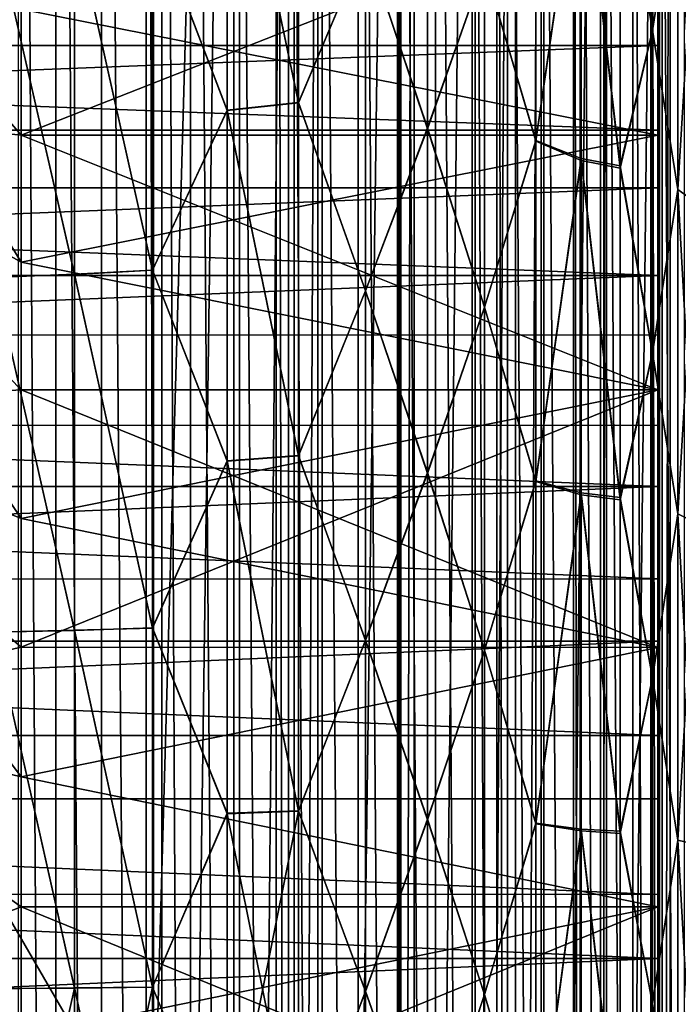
# Model space of a CAD drawing. Header units: metres. Extents: x -46 to 104, y -30 to 30.
# Tile 517 of 656: x 62.03 to 63.05, y 0.25 to 1.78. Entities that reach past the tile are written whole.
import ezdxf

# ---------------------------------------------------------------- set-up
doc = ezdxf.new("R2010")
doc.units = ezdxf.units.M
doc.layers.add('solid_26_000_502_XXX', color=7, linetype='CONTINUOUS')

msp = doc.modelspace()

# ---------------------------------------------------------------- linework, layer by layer
at = {"layer": 'solid_26_000_502_XXX'}
for points in [[(58.757309, 0, 315.625092), (58.757473, 6.007425, 315.625214), (62.234123, 0, 318.151154)], [(58.757473, 6.007425, 315.625214), (62.23415, 4.862923, 318.151184), (62.234123, 0, 318.151154)], [(62.234123, 0, 318.151154), (62.23415, 4.862923, 318.151184), (62.367626, 4.739854, 318.255249)], [(62.367626, 4.739854, 318.255249), (62.23415, -4.862923, 318.151184), (62.234123, 0, 318.151154)], [(62.36763, -4.73985, 318.255249), (62.23415, -4.862923, 318.151184), (62.367626, 4.739854, 318.255249)], [(62.36763, -4.73985, 318.255249), (62.367626, 4.739854, 318.255249), (62.452911, 4.653794, 318.329834)], [(62.082497, -4.608447, 322.298157), (62.082497, 4.608446, 322.298157), (62.024033, 4.661487, 322.333313)], [(62.024033, -4.661487, 322.333313), (62.082497, -4.608447, 322.298157), (62.024033, 4.661487, 322.333313)], [(62.452911, -4.653794, 318.329834), (62.36763, -4.73985, 318.255249), (62.452911, 4.653794, 318.329834)], [(62.452911, -4.653794, 318.329834), (62.452911, 4.653794, 318.329834), (62.496212, 4.607581, 318.370453)], [(62.153255, -4.541621, 322.252594), (62.153255, 4.54162, 322.252594), (62.082497, 4.608446, 322.298157)], [(62.082497, -4.608447, 322.298157), (62.153255, -4.541621, 322.252594), (62.082497, 4.608446, 322.298157)], [(62.49622, -4.607575, 318.370453), (62.452911, -4.653794, 318.329834), (62.496212, 4.607581, 318.370453)], [(62.49622, -4.607575, 318.370453), (62.496212, 4.607581, 318.370453), (62.618664, 4.466174, 318.496582)], [(62.222996, -4.472728, 322.204285), (62.222996, 4.472727, 322.204285), (62.153255, 4.54162, 322.252594)], [(62.153255, -4.541621, 322.252594), (62.222996, -4.472728, 322.204285), (62.153255, 4.54162, 322.252594)], [(62.247364, -4.447896, 322.186554), (62.247364, 4.447897, 322.186554), (62.222996, 4.472727, 322.204285)], [(62.222996, -4.472728, 322.204285), (62.247364, -4.447896, 322.186554), (62.222996, 4.472727, 322.204285)], [(62.618668, -4.466168, 318.496613), (62.49622, -4.607575, 318.370453), (62.618664, 4.466174, 318.496582)], [(62.618668, -4.466168, 318.496613), (62.618664, 4.466174, 318.496582), (62.639355, 4.440522, 318.519745)], [(62.291592, -4.401764, 322.153229), (62.291595, 4.401763, 322.153229), (62.247364, 4.447897, 322.186554)], [(62.247364, -4.447896, 322.186554), (62.291592, -4.401764, 322.153229), (62.247364, 4.447897, 322.186554)], [(62.639355, -4.440522, 318.519745), (62.618668, -4.466168, 318.496613), (62.639355, 4.440522, 318.519745)], [(62.639355, -4.440522, 318.519745), (62.639355, 4.440522, 318.519745), (62.733818, 4.31575, 318.633423)], [(62.291592, -4.401764, 322.153229), (62.358932, -4.328711, 322.099396), (62.291595, 4.401763, 322.153229)], [(62.358932, -4.328711, 322.099396), (62.358932, 4.328709, 322.099396), (62.291595, 4.401763, 322.153229)], [(62.424881, -4.253609, 322.042847), (62.424881, 4.253608, 322.042847), (62.358932, 4.328709, 322.099396)], [(62.358932, -4.328711, 322.099396), (62.424881, -4.253609, 322.042847), (62.358932, 4.328709, 322.099396)], [(62.733826, -4.315744, 318.633423), (62.639355, -4.440522, 318.519745), (62.733818, 4.31575, 318.633423)], [(62.733826, -4.315744, 318.633423), (62.733818, 4.31575, 318.633423), (62.796448, 4.224991, 318.717041)], [(62.444054, -4.231067, 322.025635), (62.444054, 4.231067, 322.025635), (62.424881, 4.253608, 322.042847)], [(62.424881, -4.253609, 322.042847), (62.444054, -4.231067, 322.025635), (62.424881, 4.253608, 322.042847)], [(62.489311, -4.176494, 321.983551), (62.489315, 4.176493, 321.983551), (62.444054, 4.231067, 322.025635)], [(62.444054, -4.231067, 322.025635), (62.489311, -4.176494, 321.983551), (62.444054, 4.231067, 322.025635)], [(62.796448, -4.224991, 318.717041), (62.733826, -4.315744, 318.633423), (62.796448, 4.224991, 318.717041)], [(62.796448, -4.224991, 318.717041), (62.796448, 4.224991, 318.717041), (62.840549, 4.156456, 318.780609)], [(62.489311, -4.176494, 321.983551), (62.552101, -4.097358, 321.92157), (62.489315, 4.176493, 321.983551)], [(62.552101, -4.097358, 321.92157), (62.552105, 4.097357, 321.92157), (62.489315, 4.176493, 321.983551)], [(62.840553, -4.156452, 318.780609), (62.796448, -4.224991, 318.717041), (62.840549, 4.156456, 318.780609)], [(62.840553, -4.156452, 318.780609), (62.840549, 4.156456, 318.780609), (62.928589, 4.005466, 318.921722)], [(62.552101, -4.097358, 321.92157), (62.613098, -4.016296, 321.856934), (62.552105, 4.097357, 321.92157)], [(62.613098, -4.016296, 321.856934), (62.613102, 4.016295, 321.856934), (62.552105, 4.097357, 321.92157)], [(62.613098, -4.016296, 321.856934), (62.616852, -4.011164, 321.852814), (62.613102, 4.016295, 321.856934)], [(62.616852, -4.011164, 321.852814), (62.616852, 4.011164, 321.852814), (62.613102, 4.016295, 321.856934)], [(62.67218, -3.933288, 321.789673), (62.67218, 3.933287, 321.789673), (62.616852, 4.011164, 321.852814)], [(62.616852, -4.011164, 321.852814), (62.67218, -3.933288, 321.789673), (62.616852, 4.011164, 321.852814)], [(62.928589, -4.005466, 318.921722), (62.840553, -4.156452, 318.780609), (62.928589, 4.005466, 318.921722)], [(62.928589, -4.005466, 318.921722), (62.928589, 4.005466, 318.921722), (62.937729, 3.988513, 318.937653)], [(62.937729, -3.988508, 318.937653), (62.928589, -4.005466, 318.921722), (62.937729, 3.988513, 318.937653)], [(62.937729, -3.988508, 318.937653), (62.937729, 3.988513, 318.937653), (63.024242, 3.812286, 319.103973)], [(62.729202, -3.848414, 321.719849), (62.729202, 3.848413, 321.719849), (62.67218, 3.933287, 321.789673)], [(62.67218, -3.933288, 321.789673), (62.729202, -3.848414, 321.719849), (62.67218, 3.933287, 321.789673)], [(62.767414, -3.788576, 321.670013), (62.767414, 3.788576, 321.670013), (62.729202, 3.848413, 321.719849)], [(62.729202, -3.848414, 321.719849), (62.767414, -3.788576, 321.670013), (62.729202, 3.848413, 321.719849)], [(63.024242, -3.812283, 319.103973), (62.937729, -3.988508, 318.937653), (63.024242, 3.812286, 319.103973)], [(63.024242, -3.812283, 319.103973), (63.024242, 3.812286, 319.103973), (63.03685, 3.783756, 319.131012)], [(62.784027, -3.761728, 321.647522), (62.784031, 3.761727, 321.647522), (62.767414, 3.788576, 321.670013)], [(62.767414, -3.788576, 321.670013), (62.784027, -3.761728, 321.647522), (62.767414, 3.788576, 321.670013)], [(63.03685, -3.783756, 319.131012), (63.024242, -3.812283, 319.103973), (63.03685, 3.783756, 319.131012)], [(63.03685, -3.783756, 319.131012), (63.03685, 3.783756, 319.131012), (63.098972, 3.628354, 319.278717)], [(62.784027, -3.761728, 321.647522), (62.836533, -3.67323, 321.572754), (62.784031, 3.761727, 321.647522)], [(62.836533, -3.67323, 321.572754), (62.836533, 3.673229, 321.572754), (62.784031, 3.761727, 321.647522)], [(62.886543, -3.583163, 321.495697), (62.886543, 3.583163, 321.495697), (62.836533, 3.673229, 321.572754)], [(62.836533, -3.67323, 321.572754), (62.886543, -3.583163, 321.495697), (62.836533, 3.673229, 321.572754)], [(63.098972, -3.628352, 319.278717), (63.03685, -3.783756, 319.131012), (63.098972, 3.628354, 319.278717)], [(62.897228, -3.563076, 321.478363), (62.897228, 3.563076, 321.478363), (62.886543, 3.583163, 321.495697)], [(62.886543, -3.583163, 321.495697), (62.897228, -3.563076, 321.478363), (62.886543, 3.583163, 321.495697)], [(62.933952, -3.491466, 321.416351), (62.933952, 3.491466, 321.416351), (62.897228, 3.563076, 321.478363)], [(62.897228, -3.563076, 321.478363), (62.933952, -3.491466, 321.416351), (62.897228, 3.563076, 321.478363)], [(62.978607, -3.398354, 321.33493), (62.978607, 3.398354, 321.33493), (62.933952, 3.491466, 321.416351)], [(62.933952, -3.491466, 321.416351), (62.978607, -3.398354, 321.33493), (62.933952, 3.491466, 321.416351)], [(63.006855, -3.335408, 321.279419), (63.006855, 3.335408, 321.279419), (62.978607, 3.398354, 321.33493)], [(62.978607, -3.398354, 321.33493), (63.006855, -3.335408, 321.279419), (62.978607, 3.398354, 321.33493)], [(63.020374, -3.303962, 321.251556), (63.020374, 3.303962, 321.251556), (63.006855, 3.335408, 321.279419)], [(63.006855, -3.335408, 321.279419), (63.020374, -3.303962, 321.251556), (63.006855, 3.335408, 321.279419)], [(63.059162, -3.208283, 321.166321), (63.059162, 3.208283, 321.166321), (63.020374, 3.303962, 321.251556)], [(63.020374, -3.303962, 321.251556), (63.059162, -3.208283, 321.166321), (63.020374, 3.303962, 321.251556)], [(62.95924, 2.067031, 307.410065), (63.009403, 1.766703, 307.3479), (63.009403, 2.262755, 307.240387)], [(63.009403, 2.262174, 288.75946), (63.009403, 1.766114, 288.651978), (62.95924, 2.06331, 288.589142)], [(63.009403, 2.262755, 307.240387), (63.009403, 1.766703, 307.3479), (63.04882, 2.018246, 307.168976)], [(63.04882, 2.018246, 288.831024), (63.009403, 1.766114, 288.651978), (63.009403, 2.262174, 288.75946)], [(62.348751, 2.182528, 308.065857), (62.459293, 1.654262, 308.094818), (62.459293, 2.19804, 307.99054)], [(62.459293, 2.197479, 288.009338), (62.459293, 1.653695, 287.90506), (62.348751, 2.181896, 287.93399)], [(62.459293, 2.19804, 307.99054), (62.459293, 1.654262, 308.094818), (62.563278, 1.900833, 307.970245)], [(62.563278, 1.900932, 288.029785), (62.459293, 1.653695, 287.90506), (62.459293, 2.197479, 288.009338)], [(62.232502, 1.945744, 308.175781), (62.348751, 1.642439, 308.167969), (62.348751, 2.182528, 308.065857)], [(62.348751, 2.181896, 287.93399), (62.348751, 1.641802, 287.83194), (62.232502, 1.945433, 287.824158)], [(62.348751, 2.182528, 308.065857), (62.348751, 1.642439, 308.167969), (62.459293, 1.654262, 308.094818)], [(62.459293, 1.653695, 287.90506), (62.348751, 1.641802, 287.83194), (62.348751, 2.181896, 287.93399)], [(62.65992, 2.145574, 288.170044), (62.65992, 1.614791, 288.069031), (62.563278, 1.900932, 288.029785)], [(62.563278, 1.900833, 307.970245), (62.65992, 1.613435, 307.931183), (62.65992, 2.144231, 307.830261)], [(62.748478, 1.865441, 288.211273), (62.65992, 1.614791, 288.069031), (62.65992, 2.145574, 288.170044)], [(62.65992, 2.144231, 307.830261), (62.65992, 1.613435, 307.931183), (62.748478, 1.865379, 307.788727)], [(62.748478, 1.865379, 307.788727), (62.828278, 1.595444, 307.731079), (62.828278, 2.119803, 307.630463)], [(62.828278, 2.118795, 288.369324), (62.828278, 1.594426, 288.268738), (62.748478, 1.865441, 288.211273)], [(62.828278, 2.119803, 307.630463), (62.828278, 1.595444, 307.731079), (62.898712, 2.081882, 307.525726)], [(62.898712, 2.079114, 288.473663), (62.828278, 1.594426, 288.268738), (62.828278, 2.118795, 288.369324)], [(61.599998, 2.110012, 289.972687), (62.028717, 1.603435, 291.49469), (62.028717, 1.799221, 291.546112)], [(61.599998, 1.648396, 289.865326), (62.028717, 1.603435, 291.49469), (61.599998, 2.110012, 289.972687)], [(61.599998, 2.110012, 306.027313), (62.028717, 1.799221, 304.453888), (62.028717, 1.603435, 304.50531)], [(61.599998, 2.110012, 306.027313), (62.028717, 1.603435, 304.50531), (62.028717, 1.406151, 304.550781)], [(61.599998, 2.110012, 306.027313), (62.028717, 1.406151, 304.550781), (61.599998, 1.648396, 306.134674)], [(62.828278, 1.595444, 307.731079), (62.898712, 1.567054, 307.62381), (62.898712, 2.081882, 307.525726)], [(62.898712, 2.081882, 307.525726), (62.95924, 1.556051, 307.507904), (62.95924, 2.067031, 307.410065)], [(62.898712, 2.081882, 307.525726), (62.898712, 1.567054, 307.62381), (62.95924, 1.556051, 307.507904)], [(62.898712, 2.079114, 288.473663), (62.898712, 1.564257, 288.375732), (62.828278, 1.594426, 288.268738)], [(62.95924, 1.552291, 288.491486), (62.898712, 1.564257, 288.375732), (62.898712, 2.079114, 288.473663)], [(62.95924, 2.06331, 288.589142), (62.95924, 1.552291, 288.491486), (62.898712, 2.079114, 288.473663)], [(62.95924, 2.067031, 307.410065), (62.95924, 1.556051, 307.507904), (63.009403, 1.766703, 307.3479)], [(63.009403, 1.766114, 288.651978), (62.95924, 1.552291, 288.491486), (62.95924, 2.06331, 288.589142)], [(63.04882, 2.018246, 288.831024), (63.04882, 1.518887, 288.735199), (63.009403, 1.766114, 288.651978)], [(63.009403, 1.766703, 307.3479), (63.04882, 1.518887, 307.264801), (63.04882, 2.018246, 307.168976)], [(63.07719, 1.498199, 288.861389), (63.04882, 1.518887, 288.735199), (63.04882, 2.018246, 288.831024)], [(63.07719, 1.498199, 288.861389), (63.04882, 2.018246, 288.831024), (63.07719, 1.990756, 288.955902)], [(63.07719, 1.990756, 307.044098), (63.04882, 2.018246, 307.168976), (63.04882, 1.518887, 307.264801)], [(63.017422, 1.993288, 291.603363), (62.028717, 1.799221, 291.546112), (62.028717, 1.603435, 291.49469)], [(63.017422, 1.60343, 291.49469), (63.017422, 1.993288, 291.603363), (62.028717, 1.603435, 291.49469)], [(63.017422, 1.993288, 304.396637), (63.017422, 1.60343, 304.50531), (62.028717, 1.799221, 304.453888)], [(63.017422, 1.742752, 301.035248), (63.017422, 1.60343, 304.50531), (63.017422, 1.993288, 304.396637)], [(63.017422, 1.742752, 301.035248), (63.017422, 1.993288, 304.396637), (63.017422, 1.954845, 300.903198)], [(63.017422, 1.828773, 295.015778), (63.017422, 1.993288, 291.603363), (63.017422, 1.60343, 291.49469)], [(63.07719, 1.990756, 307.044098), (63.04882, 1.518887, 307.264801), (63.07719, 1.498199, 307.138611)], [(57.359383, 1.742823, 301.035217), (63.017422, 1.742752, 301.035248), (63.017422, 1.954845, 300.903198)], [(57.359383, 1.954685, 300.90332), (57.359383, 1.742823, 301.035217), (63.017422, 1.954845, 300.903198)], [(62.111431, 1.936674, 308.228394), (62.232502, 1.393925, 308.26593), (62.232502, 1.945744, 308.175781)], [(62.232502, 1.945433, 287.824158), (62.232502, 1.393612, 287.734039), (62.111431, 1.936939, 287.771667)], [(62.232502, 1.945744, 308.175781), (62.232502, 1.393925, 308.26593), (62.348751, 1.642439, 308.167969)], [(62.348751, 1.641802, 287.83194), (62.232502, 1.393612, 287.734039), (62.232502, 1.945433, 287.824158)], [(62.111431, 1.936939, 287.771667), (62.111431, 1.387534, 287.68277), (61.986458, 1.930116, 287.730438)], [(61.986458, 1.930266, 308.269531), (62.111431, 1.387267, 308.317261), (62.111431, 1.936674, 308.228394)], [(61.986458, 1.930266, 308.269531), (61.986458, 1.382681, 308.357483), (62.111431, 1.387267, 308.317261)], [(62.111431, 1.387534, 287.68277), (61.986458, 1.382529, 287.642487), (61.986458, 1.930116, 287.730438)], [(62.232502, 1.393612, 287.734039), (62.111431, 1.387534, 287.68277), (62.111431, 1.936939, 287.771667)], [(62.111431, 1.936674, 308.228394), (62.111431, 1.387267, 308.317261), (62.232502, 1.393925, 308.26593)], [(62.563278, 1.900932, 288.029785), (62.563278, 1.36177, 287.941956), (62.459293, 1.653695, 287.90506)], [(62.459293, 1.654262, 308.094818), (62.563278, 1.36167, 308.058075), (62.563278, 1.900833, 307.970245)], [(62.65992, 1.614791, 288.069031), (62.563278, 1.36177, 287.941956), (62.563278, 1.900932, 288.029785)], [(62.563278, 1.900833, 307.970245), (62.563278, 1.36167, 308.058075), (62.65992, 1.613435, 307.931183)], [(62.748478, 1.865441, 288.211273), (62.748478, 1.336336, 288.125122), (62.65992, 1.614791, 288.069031)], [(62.65992, 1.613435, 307.931183), (62.748478, 1.336274, 307.874878), (62.748478, 1.865379, 307.788727)], [(62.828278, 1.594426, 288.268738), (62.748478, 1.336336, 288.125122), (62.748478, 1.865441, 288.211273)], [(62.748478, 1.865379, 307.788727), (62.748478, 1.336274, 307.874878), (62.828278, 1.595444, 307.731079)], [(57.359383, 1.828753, 295.015778), (63.017422, 1.828773, 295.015778), (63.017422, 1.611222, 294.892914)], [(57.359383, 1.611049, 294.892822), (57.359383, 1.828753, 295.015778), (63.017422, 1.611222, 294.892914)], [(63.017422, 1.828773, 295.015778), (63.017422, 1.60343, 291.49469), (63.017422, 1.611222, 294.892914)], [(63.017422, 1.60343, 304.50531), (62.028717, 1.603435, 304.50531), (62.028717, 1.799221, 304.453888)], [(62.95924, 1.556051, 307.507904), (63.009403, 1.265621, 307.428833), (63.009403, 1.766703, 307.3479)], [(63.009403, 1.766114, 288.651978), (63.009403, 1.265028, 288.571075), (62.95924, 1.552291, 288.491486)], [(63.009403, 1.766703, 307.3479), (63.009403, 1.265621, 307.428833), (63.04882, 1.518887, 307.264801)], [(63.04882, 1.518887, 288.735199), (63.009403, 1.265028, 288.571075), (63.009403, 1.766114, 288.651978)], [(57.359383, 1.742823, 301.035217), (57.359383, 1.521911, 301.151794), (63.017422, 1.742752, 301.035248)], [(57.359383, 1.521911, 301.151794), (63.017422, 1.521779, 301.151855), (63.017422, 1.742752, 301.035248)], [(63.017422, 1.521779, 301.151855), (63.017422, 1.60343, 304.50531), (63.017422, 1.742752, 301.035248)], [(62.348751, 1.642439, 308.167969), (62.459293, 1.105637, 308.169556), (62.459293, 1.654262, 308.094818)], [(62.459293, 1.653695, 287.90506), (62.459293, 1.105066, 287.830383), (62.348751, 1.641802, 287.83194)], [(62.459293, 1.654262, 308.094818), (62.459293, 1.105637, 308.169556), (62.563278, 1.36167, 308.058075)], [(62.563278, 1.36177, 287.941956), (62.459293, 1.105066, 287.830383), (62.459293, 1.653695, 287.90506)], [(61.599998, 1.648396, 289.865326), (62.028717, 1.207613, 291.409729), (62.028717, 1.406151, 291.449219)], [(61.599998, 1.181126, 289.784454), (62.028717, 1.207613, 291.409729), (61.599998, 1.648396, 289.865326)], [(61.599998, 1.648396, 289.865326), (62.028717, 1.406151, 291.449219), (62.028717, 1.603435, 291.49469)], [(61.599998, 1.648396, 306.134674), (62.028717, 1.406151, 304.550781), (62.028717, 1.207613, 304.590271)], [(61.599998, 1.648396, 306.134674), (62.028717, 1.207613, 304.590271), (62.028717, 1.008118, 304.623718)], [(61.599998, 1.648396, 306.134674), (62.028717, 1.008118, 304.623718), (61.599998, 1.181126, 306.215546)], [(62.232502, 1.393925, 308.26593), (62.348751, 1.097673, 308.241089), (62.348751, 1.642439, 308.167969)], [(62.348751, 1.641802, 287.83194), (62.348751, 1.097031, 287.75882), (62.232502, 1.393612, 287.734039)], [(62.348751, 1.642439, 308.167969), (62.348751, 1.097673, 308.241089), (62.459293, 1.105637, 308.169556)], [(62.459293, 1.105066, 287.830383), (62.348751, 1.097031, 287.75882), (62.348751, 1.641802, 287.83194)], [(57.359383, 1.611049, 294.892822), (63.017422, 1.611222, 294.892914), (63.017422, 1.38546, 294.785889)], [(57.359383, 1.385607, 294.78595), (57.359383, 1.611049, 294.892822), (63.017422, 1.38546, 294.785889)], [(62.65992, 1.614791, 288.069031), (62.65992, 1.079352, 287.996674), (62.563278, 1.36177, 287.941956)], [(62.563278, 1.36167, 308.058075), (62.65992, 1.077985, 308.003479), (62.65992, 1.613435, 307.931183)], [(62.748478, 1.336336, 288.125122), (62.65992, 1.079352, 287.996674), (62.65992, 1.614791, 288.069031)], [(62.65992, 1.613435, 307.931183), (62.65992, 1.077985, 308.003479), (62.748478, 1.336274, 307.874878)], [(63.017422, 1.611222, 294.892914), (63.017422, 1.60343, 291.49469), (63.017422, 1.38546, 294.785889)], [(63.017422, 1.60343, 291.49469), (62.028717, 1.603435, 291.49469), (62.028717, 1.406151, 291.449219)], [(63.017422, 1.207721, 304.59024), (62.028717, 1.406151, 304.550781), (62.028717, 1.603435, 304.50531)], [(63.017422, 1.60343, 304.50531), (63.017422, 1.207721, 304.59024), (62.028717, 1.603435, 304.50531)], [(63.017422, 1.207721, 291.40976), (63.017422, 1.60343, 291.49469), (62.028717, 1.406151, 291.449219)], [(62.748478, 1.336274, 307.874878), (62.828278, 1.066407, 307.803162), (62.828278, 1.595444, 307.731079)], [(62.828278, 1.594426, 288.268738), (62.828278, 1.065382, 288.196716), (62.748478, 1.336336, 288.125122)], [(62.828278, 1.595444, 307.731079), (62.828278, 1.066407, 307.803162), (62.898712, 1.567054, 307.62381)], [(62.898712, 1.564257, 288.375732), (62.828278, 1.065382, 288.196716), (62.828278, 1.594426, 288.268738)], [(63.017422, 1.293051, 301.25238), (63.017422, 1.207721, 304.59024), (63.017422, 1.60343, 304.50531)], [(63.017422, 1.293051, 301.25238), (63.017422, 1.60343, 304.50531), (63.017422, 1.521779, 301.151855)], [(63.017422, 1.38546, 294.785889), (63.017422, 1.60343, 291.49469), (63.017422, 1.207721, 291.40976)], [(62.828278, 1.066407, 307.803162), (62.898712, 1.047699, 307.694122), (62.898712, 1.567054, 307.62381)], [(62.898712, 1.564257, 288.375732), (62.898712, 1.044882, 288.305573), (62.828278, 1.065382, 288.196716)], [(62.898712, 1.567054, 307.62381), (62.95924, 1.040532, 307.578033), (62.95924, 1.556051, 307.507904)], [(62.898712, 1.567054, 307.62381), (62.898712, 1.047699, 307.694122), (62.95924, 1.040532, 307.578033)], [(62.95924, 1.036745, 288.421539), (62.898712, 1.044882, 288.305573), (62.898712, 1.564257, 288.375732)], [(62.95924, 1.552291, 288.491486), (62.95924, 1.036745, 288.421539), (62.898712, 1.564257, 288.375732)], [(62.95924, 1.556051, 307.507904), (62.95924, 1.040532, 307.578033), (63.009403, 1.265621, 307.428833)], [(63.009403, 1.265028, 288.571075), (62.95924, 1.036745, 288.421539), (62.95924, 1.552291, 288.491486)], [(57.359383, 1.521911, 301.151794), (57.359383, 1.29293, 301.252441), (63.017422, 1.521779, 301.151855)], [(57.359383, 1.29293, 301.252441), (63.017422, 1.293051, 301.25238), (63.017422, 1.521779, 301.151855)], [(63.04882, 1.518887, 288.735199), (63.04882, 1.015073, 288.666565), (63.009403, 1.265028, 288.571075)], [(63.009403, 1.265621, 307.428833), (63.04882, 1.015073, 307.333435), (63.04882, 1.518887, 307.264801)], [(63.07719, 1.001247, 288.793671), (63.04882, 1.015073, 288.666565), (63.04882, 1.518887, 288.735199)], [(63.07719, 1.001247, 288.793671), (63.04882, 1.518887, 288.735199), (63.07719, 1.498199, 288.861389)], [(63.07719, 1.498199, 307.138611), (63.04882, 1.518887, 307.264801), (63.04882, 1.015073, 307.333435)], [(63.07719, 1.498199, 307.138611), (63.04882, 1.015073, 307.333435), (63.07719, 1.001247, 307.206329)], [(63.017422, 1.207721, 291.40976), (62.028717, 1.406151, 291.449219), (62.028717, 1.207613, 291.409729)], [(63.017422, 1.207721, 304.59024), (62.028717, 1.207613, 304.590271), (62.028717, 1.406151, 304.550781)], [(62.111431, 1.387267, 308.317261), (62.232502, 0.838046, 308.326172), (62.232502, 1.393925, 308.26593)], [(62.232502, 1.393612, 287.734039), (62.232502, 0.837731, 287.673798), (62.111431, 1.387534, 287.68277)], [(62.232502, 1.393925, 308.26593), (62.232502, 0.838046, 308.326172), (62.348751, 1.097673, 308.241089)], [(62.348751, 1.097031, 287.75882), (62.232502, 0.837731, 287.673798), (62.232502, 1.393612, 287.734039)], [(57.359383, 1.152723, 294.695282), (57.359383, 1.385607, 294.78595), (63.017422, 1.38546, 294.785889)], [(57.359383, 1.152723, 294.695282), (63.017422, 1.38546, 294.785889), (63.017422, 1.152638, 294.695251)], [(62.111431, 1.387534, 287.68277), (62.111431, 0.834164, 287.623352), (61.986458, 1.382529, 287.642487)], [(61.986458, 1.382681, 308.357483), (62.111431, 0.833895, 308.376678), (62.111431, 1.387267, 308.317261)], [(61.986458, 1.382681, 308.357483), (61.986458, 0.8312, 308.41626), (62.111431, 0.833895, 308.376678)], [(62.111431, 0.834164, 287.623352), (61.986458, 0.831048, 287.58374), (61.986458, 1.382529, 287.642487)], [(62.232502, 0.837731, 287.673798), (62.111431, 0.834164, 287.623352), (62.111431, 1.387534, 287.68277)], [(62.111431, 1.387267, 308.317261), (62.111431, 0.833895, 308.376678), (62.232502, 0.838046, 308.326172)], [(63.017422, 1.38546, 294.785889), (63.017422, 1.207721, 291.40976), (63.017422, 1.152638, 294.695251)], [(62.563278, 1.36177, 287.941956), (62.563278, 0.818663, 287.88324), (62.459293, 1.105066, 287.830383)], [(62.459293, 1.105637, 308.169556), (62.563278, 0.818563, 308.11676), (62.563278, 1.36167, 308.058075)], [(62.65992, 1.079352, 287.996674), (62.563278, 0.818663, 287.88324), (62.563278, 1.36177, 287.941956)], [(62.563278, 1.36167, 308.058075), (62.563278, 0.818563, 308.11676), (62.65992, 1.077985, 308.003479)], [(62.748478, 1.336336, 288.125122), (62.748478, 0.803364, 288.067566), (62.65992, 1.079352, 287.996674)], [(62.65992, 1.077985, 308.003479), (62.748478, 0.803302, 307.932465), (62.748478, 1.336274, 307.874878)], [(62.828278, 1.065382, 288.196716), (62.748478, 0.803364, 288.067566), (62.748478, 1.336336, 288.125122)], [(62.748478, 1.336274, 307.874878), (62.748478, 0.803302, 307.932465), (62.828278, 1.066407, 307.803162)], [(57.359383, 1.29293, 301.252441), (63.017422, 1.057734, 301.336334), (63.017422, 1.293051, 301.25238)], [(57.359383, 1.29293, 301.252441), (57.359383, 1.057626, 301.336365), (63.017422, 1.057734, 301.336334)], [(63.017422, 1.057734, 301.336334), (63.017422, 1.207721, 304.59024), (63.017422, 1.293051, 301.25238)], [(62.95924, 1.040532, 307.578033), (63.009403, 0.760937, 307.48291), (63.009403, 1.265621, 307.428833)], [(63.009403, 1.265028, 288.571075), (63.009403, 0.76034, 288.517029), (62.95924, 1.036745, 288.421539)], [(63.009403, 1.265621, 307.428833), (63.009403, 0.760937, 307.48291), (63.04882, 1.015073, 307.333435)], [(63.04882, 1.015073, 288.666565), (63.009403, 0.76034, 288.517029), (63.009403, 1.265028, 288.571075)], [(61.599998, 1.181126, 289.784454), (62.028717, 1.008118, 291.376282), (62.028717, 1.207613, 291.409729)], [(63.017422, 1.207721, 291.40976), (62.028717, 1.008118, 291.376282), (62.028717, 0.807698, 291.348877)], [(63.017422, 0.807605, 291.348846), (63.017422, 1.207721, 291.40976), (62.028717, 0.807698, 291.348877)], [(63.017422, 1.207721, 291.40976), (62.028717, 1.207613, 291.409729), (62.028717, 1.008118, 291.376282)], [(63.017422, 1.207721, 304.59024), (63.017422, 0.807605, 304.651154), (62.028717, 1.207613, 304.590271)], [(63.017422, 0.807605, 304.651154), (62.028717, 1.008118, 304.623718), (62.028717, 1.207613, 304.590271)], [(63.017422, 0.817026, 301.40329), (63.017422, 0.807605, 304.651154), (63.017422, 1.207721, 304.59024)], [(63.017422, 0.817026, 301.40329), (63.017422, 1.207721, 304.59024), (63.017422, 1.057734, 301.336334)], [(63.017422, 1.152638, 294.695251), (63.017422, 1.207721, 291.40976), (63.017422, 0.807605, 291.348846)], [(61.599998, 1.181126, 289.784454), (62.028717, 0.807698, 291.348877), (62.028717, 1.008118, 291.376282)], [(61.599998, 0.710274, 289.730438), (62.028717, 0.807698, 291.348877), (61.599998, 1.181126, 289.784454)], [(61.599998, 1.181126, 306.215546), (62.028717, 1.008118, 304.623718), (62.028717, 0.807698, 304.651123)], [(61.599998, 1.181126, 306.215546), (62.028717, 0.807698, 304.651123), (62.028717, 0.606373, 304.672516)], [(61.599998, 1.181126, 306.215546), (62.028717, 0.606373, 304.672516), (61.599998, 0.710274, 306.269562)], [(57.359383, 1.152723, 294.695282), (63.017422, 1.152638, 294.695251), (63.017422, 0.913942, 294.621429)], [(57.359383, 0.913773, 294.621399), (57.359383, 1.152723, 294.695282), (63.017422, 0.913942, 294.621429)], [(63.017422, 1.152638, 294.695251), (63.017422, 0.807605, 291.348846), (63.017422, 0.913942, 294.621429)], [(62.348751, 1.097673, 308.241089), (62.459293, 0.553773, 308.214478), (62.459293, 1.105637, 308.169556)], [(62.459293, 1.105066, 287.830383), (62.459293, 0.5532, 287.785492), (62.348751, 1.097031, 287.75882)], [(62.459293, 1.105637, 308.169556), (62.459293, 0.553773, 308.214478), (62.563278, 0.818563, 308.11676)], [(62.563278, 0.818663, 287.88324), (62.459293, 0.5532, 287.785492), (62.459293, 1.105066, 287.830383)], [(62.232502, 0.838046, 308.326172), (62.348751, 0.549781, 308.285065), (62.348751, 1.097673, 308.241089)], [(62.348751, 1.097031, 287.75882), (62.348751, 0.549136, 287.714905), (62.232502, 0.837731, 287.673798)], [(62.348751, 1.097673, 308.241089), (62.348751, 0.549781, 308.285065), (62.459293, 0.553773, 308.214478)], [(62.459293, 0.5532, 287.785492), (62.348751, 0.549136, 287.714905), (62.348751, 1.097031, 287.75882)], [(62.65992, 1.079352, 287.996674), (62.65992, 0.540799, 287.953156), (62.563278, 0.818663, 287.88324)], [(62.563278, 0.818563, 308.11676), (62.65992, 0.539427, 308.046936), (62.65992, 1.077985, 308.003479)], [(62.748478, 0.803364, 288.067566), (62.65992, 0.540799, 287.953156), (62.65992, 1.079352, 287.996674)], [(62.65992, 1.077985, 308.003479), (62.65992, 0.539427, 308.046936), (62.748478, 0.803302, 307.932465)], [(57.359383, 0.817218, 301.403259), (63.017422, 0.817026, 301.40329), (63.017422, 1.057734, 301.336334)], [(57.359383, 1.057626, 301.336365), (57.359383, 0.817218, 301.403259), (63.017422, 1.057734, 301.336334)], [(62.748478, 0.803302, 307.932465), (62.828278, 0.534245, 307.846527), (62.828278, 1.066407, 307.803162)], [(62.828278, 1.065382, 288.196716), (62.828278, 0.533215, 288.153412), (62.748478, 0.803364, 288.067566)], [(62.828278, 1.066407, 307.803162), (62.828278, 0.534245, 307.846527), (62.898712, 1.047699, 307.694122)], [(62.898712, 1.044882, 288.305573), (62.828278, 0.533215, 288.153412), (62.828278, 1.065382, 288.196716)], [(62.828278, 0.534245, 307.846527), (62.898712, 0.525317, 307.73642), (62.898712, 1.047699, 307.694122)], [(62.898712, 1.044882, 288.305573), (62.898712, 0.522487, 288.263428), (62.828278, 0.533215, 288.153412)], [(62.898712, 1.047699, 307.694122), (62.95924, 0.52198, 307.620239), (62.95924, 1.040532, 307.578033)], [(62.898712, 1.047699, 307.694122), (62.898712, 0.525317, 307.73642), (62.95924, 0.52198, 307.620239)], [(62.95924, 0.518176, 288.379547), (62.898712, 0.522487, 288.263428), (62.898712, 1.044882, 288.305573)], [(62.95924, 1.036745, 288.421539), (62.95924, 0.518176, 288.379547), (62.898712, 1.044882, 288.305573)], [(62.95924, 1.040532, 307.578033), (62.95924, 0.52198, 307.620239), (63.009403, 0.760937, 307.48291)], [(63.009403, 0.76034, 288.517029), (62.95924, 0.518176, 288.379547), (62.95924, 1.036745, 288.421539)], [(63.04882, 1.015073, 288.666565), (63.04882, 0.508282, 288.625275), (63.009403, 0.76034, 288.517029)], [(63.009403, 0.760937, 307.48291), (63.04882, 0.508282, 307.374725), (63.04882, 1.015073, 307.333435)], [(63.07719, 0.501359, 288.752991), (63.04882, 0.508282, 288.625275), (63.04882, 1.015073, 288.666565)], [(63.07719, 0.501359, 288.752991), (63.04882, 1.015073, 288.666565), (63.07719, 1.001247, 288.793671)], [(63.07719, 1.001247, 307.206329), (63.04882, 1.015073, 307.333435), (63.04882, 0.508282, 307.374725)], [(63.017422, 0.807605, 304.651154), (62.028717, 0.807698, 304.651123), (62.028717, 1.008118, 304.623718)], [(63.07719, 1.001247, 307.206329), (63.04882, 0.508282, 307.374725), (63.07719, 0.501359, 307.247009)], [(57.359383, 0.913773, 294.621399), (63.017422, 0.913942, 294.621429), (63.017422, 0.67059, 294.56485)], [(57.359383, 0.913773, 294.621399), (63.017422, 0.67059, 294.56485), (57.359383, 0.67059, 294.56485)], [(63.017422, 0.913942, 294.621429), (63.017422, 0.807605, 291.348846), (63.017422, 0.67059, 294.56485)], [(62.111431, 0.834164, 287.623352), (62.111431, 0.27841, 287.593597), (61.986458, 0.831048, 287.58374)], [(61.986458, 0.8312, 308.41626), (62.111431, 0.27814, 308.406403), (62.111431, 0.833895, 308.376678)], [(61.986458, 0.8312, 308.41626), (61.986458, 0.277378, 308.445679), (62.111431, 0.27814, 308.406403)], [(62.111431, 0.27841, 287.593597), (61.986458, 0.277225, 287.554321), (61.986458, 0.831048, 287.58374)], [(62.111431, 0.833895, 308.376678), (62.232502, 0.279726, 308.356354), (62.232502, 0.838046, 308.326172)], [(62.232502, 0.837731, 287.673798), (62.232502, 0.279409, 287.643646), (62.111431, 0.834164, 287.623352)], [(62.232502, 0.279409, 287.643646), (62.111431, 0.27841, 287.593597), (62.111431, 0.834164, 287.623352)], [(62.111431, 0.833895, 308.376678), (62.111431, 0.27814, 308.406403), (62.232502, 0.279726, 308.356354)], [(62.232502, 0.838046, 308.326172), (62.232502, 0.279726, 308.356354), (62.348751, 0.549781, 308.285065)], [(62.348751, 0.549136, 287.714905), (62.232502, 0.279409, 287.643646), (62.232502, 0.837731, 287.673798)], [(57.359383, 0.817218, 301.403259), (57.359383, 0.572133, 301.452911), (63.017422, 0.817026, 301.40329)], [(57.359383, 0.572133, 301.452911), (63.017422, 0.572156, 301.452911), (63.017422, 0.817026, 301.40329)], [(62.563278, 0.818663, 287.88324), (62.563278, 0.273185, 287.853851), (62.459293, 0.5532, 287.785492)], [(62.459293, 0.553773, 308.214478), (62.563278, 0.273084, 308.146149), (62.563278, 0.818563, 308.11676)], [(62.65992, 0.540799, 287.953156), (62.563278, 0.273185, 287.853851), (62.563278, 0.818663, 287.88324)], [(62.563278, 0.818563, 308.11676), (62.563278, 0.273084, 308.146149), (62.65992, 0.539427, 308.046936)], [(63.017422, 0.572156, 301.452911), (63.017422, 0.807605, 304.651154), (63.017422, 0.817026, 301.40329)], [(61.599998, 0.710274, 289.730438), (62.028717, 0.606373, 291.327484), (62.028717, 0.807698, 291.348877)], [(63.017422, 0.807605, 291.348846), (62.028717, 0.807698, 291.348877), (62.028717, 0.606373, 291.327484)], [(63.017422, 0.807605, 304.651154), (62.028717, 0.606373, 304.672516), (62.028717, 0.807698, 304.651123)], [(63.017422, 0.404541, 291.312225), (63.017422, 0.807605, 291.348846), (62.028717, 0.606373, 291.327484)], [(63.017422, 0.807605, 304.651154), (63.017422, 0.404541, 304.687775), (62.028717, 0.606373, 304.672516)], [(62.748478, 0.803364, 288.067566), (62.748478, 0.268067, 288.038727), (62.65992, 0.540799, 287.953156)], [(62.65992, 0.539427, 308.046936), (62.748478, 0.268005, 307.961273), (62.748478, 0.803302, 307.932465)], [(62.828278, 0.533215, 288.153412), (62.748478, 0.268067, 288.038727), (62.748478, 0.803364, 288.067566)], [(62.748478, 0.803302, 307.932465), (62.748478, 0.268005, 307.961273), (62.828278, 0.534245, 307.846527)], [(63.017422, 0.572156, 301.452911), (63.017422, 0.404541, 304.687775), (63.017422, 0.807605, 304.651154)], [(63.017422, 0.67059, 294.56485), (63.017422, 0.807605, 291.348846), (63.017422, 0.404541, 291.312225)], [(62.95924, 0.52198, 307.620239), (63.009403, 0.254086, 307.51001), (63.009403, 0.760937, 307.48291)], [(63.009403, 0.76034, 288.517029), (63.009403, 0.253488, 288.48999), (62.95924, 0.518176, 288.379547)], [(63.009403, 0.760937, 307.48291), (63.009403, 0.254086, 307.51001), (63.04882, 0.508282, 307.374725)], [(63.04882, 0.508282, 288.625275), (63.009403, 0.253488, 288.48999), (63.009403, 0.76034, 288.517029)], [(61.599998, 0.710274, 289.730438), (62.028717, 0.404477, 291.312225), (62.028717, 0.606373, 291.327484)], [(61.599998, 0.23711, 289.7034), (62.028717, 0.404477, 291.312225), (61.599998, 0.710274, 289.730438)], [(61.599998, 0.710274, 306.269562), (62.028717, 0.606373, 304.672516), (62.028717, 0.404477, 304.687775)], [(61.599998, 0.710274, 306.269562), (62.028717, 0.404477, 304.687775), (62.028717, 0.202303, 304.69693)], [(61.599998, 0.710274, 306.269562), (62.028717, 0.202303, 304.69693), (61.599998, 0.23711, 306.2966)], [(57.359383, 0.67059, 294.56485), (63.017422, 0.67059, 294.56485), (63.017422, 0.42382, 294.525757)], [(57.359383, 0.423994, 294.525787), (57.359383, 0.67059, 294.56485), (63.017422, 0.42382, 294.525757)], [(63.017422, 0.67059, 294.56485), (63.017422, 0.404541, 291.312225), (63.017422, 0.42382, 294.525757)], [(63.017422, 0.404541, 291.312225), (62.028717, 0.606373, 291.327484), (62.028717, 0.404477, 291.312225)], [(63.017422, 0.404541, 304.687775), (62.028717, 0.404477, 304.687775), (62.028717, 0.606373, 304.672516)], [(57.359383, 0.572133, 301.452911), (63.017422, 0.32437, 301.484924), (63.017422, 0.572156, 301.452911)], [(57.359383, 0.572133, 301.452911), (57.359383, 0.324176, 301.484955), (63.017422, 0.32437, 301.484924)], [(63.017422, 0.32437, 301.484924), (63.017422, 0.404541, 304.687775), (63.017422, 0.572156, 301.452911)], [(62.348751, 0.000323, 308.299744), (62.459293, 0.000287, 308.229492), (62.459293, 0.553773, 308.214478)], [(62.348751, 0.549781, 308.285065), (62.348751, 0.000323, 308.299744), (62.459293, 0.553773, 308.214478)], [(62.459293, 0.5532, 287.785492), (62.459293, -0.000287, 287.770508), (62.348751, 0.549136, 287.714905)], [(62.459293, 0.553773, 308.214478), (62.459293, 0.000287, 308.229492), (62.563278, 0.273084, 308.146149)], [(62.563278, 0.273185, 287.853851), (62.459293, -0.000287, 287.770508), (62.459293, 0.5532, 287.785492)], [(62.232502, 0.279726, 308.356354), (62.348751, 0.000323, 308.299744), (62.348751, 0.549781, 308.285065)], [(62.348751, 0.549136, 287.714905), (62.348751, -0.000323, 287.700256), (62.232502, 0.279409, 287.643646)], [(62.459293, -0.000287, 287.770508), (62.348751, -0.000323, 287.700256), (62.348751, 0.549136, 287.714905)], [(62.65992, 0.540799, 287.953156), (62.65992, 0.000687, 287.938599), (62.563278, 0.273185, 287.853851)], [(62.563278, 0.273084, 308.146149), (62.65992, -0.000687, 308.061401), (62.65992, 0.539427, 308.046936)], [(62.748478, 0.268067, 288.038727), (62.65992, 0.000687, 287.938599), (62.65992, 0.540799, 287.953156)], [(62.65992, 0.539427, 308.046936), (62.65992, -0.000687, 308.061401), (62.748478, 0.268005, 307.961273)], [(62.748478, 0.268005, 307.961273), (62.828278, 0.000516, 307.861023), (62.828278, 0.534245, 307.846527)], [(62.828278, 0.533215, 288.153412), (62.828278, -0.000516, 288.138977), (62.748478, 0.268067, 288.038727)], [(62.828278, 0.534245, 307.846527), (62.828278, 0.000516, 307.861023), (62.898712, 0.525317, 307.73642)], [(62.898712, 0.522487, 288.263428), (62.828278, -0.000516, 288.138977), (62.828278, 0.533215, 288.153412)], [(62.828278, 0.000516, 307.861023), (62.898712, 0.001417, 307.75058), (62.898712, 0.525317, 307.73642)], [(62.898712, 0.522487, 288.263428), (62.898712, -0.001417, 288.24942), (62.828278, -0.000516, 288.138977)], [(62.898712, 0.525317, 307.73642), (62.95924, 0.001905, 307.634399), (62.95924, 0.52198, 307.620239)], [(62.898712, 0.525317, 307.73642), (62.898712, 0.001417, 307.75058), (62.95924, 0.001905, 307.634399)], [(62.95924, -0.001905, 288.365601), (62.898712, -0.001417, 288.24942), (62.898712, 0.522487, 288.263428)], [(62.95924, 0.518176, 288.379547), (62.95924, -0.001905, 288.365601), (62.898712, 0.522487, 288.263428)], [(62.95924, 0.52198, 307.620239), (62.95924, 0.001905, 307.634399), (63.009403, 0.254086, 307.51001)], [(63.009403, 0.253488, 288.48999), (62.95924, -0.001905, 288.365601), (62.95924, 0.518176, 288.379547)], [(63.04882, 0.508282, 288.625275), (63.04882, 0, 288.611511), (63.009403, 0.253488, 288.48999)], [(63.009403, 0.254086, 307.51001), (63.04882, 0, 307.388489), (63.04882, 0.508282, 307.374725)], [(63.07719, 0, 288.73941), (63.04882, 0, 288.611511), (63.04882, 0.508282, 288.625275)], [(63.07719, 0, 288.73941), (63.04882, 0.508282, 288.625275), (63.07719, 0.501359, 288.752991)], [(63.07719, 0.501359, 307.247009), (63.04882, 0.508282, 307.374725), (63.04882, 0, 307.388489)], [(63.07719, 0.501359, 307.247009), (63.04882, 0, 307.388489), (63.07719, 0, 307.26059)], [(57.359383, 0.423994, 294.525787), (63.017422, 0.42382, 294.525757), (63.017422, 0.17489, 294.504364)], [(57.359383, 0.1748, 294.504364), (57.359383, 0.423994, 294.525787), (63.017422, 0.17489, 294.504364)], [(63.017422, 0.42382, 294.525757), (63.017422, 0.404541, 291.312225), (63.017422, 0.17489, 294.504364)], [(61.599998, 0.23711, 289.7034), (62.028717, 0.202303, 291.30307), (62.028717, 0.404477, 291.312225)], [(63.017422, 0.404541, 291.312225), (62.028717, 0, 291.299988), (63.017422, 0, 291.299988)], [(63.017422, 0.404541, 291.312225), (62.028717, 0.202303, 291.30307), (62.028717, 0, 291.299988)], [(63.017422, 0.404541, 291.312225), (62.028717, 0.404477, 291.312225), (62.028717, 0.202303, 291.30307)], [(63.017422, 0.404541, 304.687775), (63.017422, 0, 304.700012), (62.028717, 0.404477, 304.687775)], [(63.017422, 0, 304.700012), (62.028717, 0.202303, 304.69693), (62.028717, 0.404477, 304.687775)], [(63.017422, 0.17489, 294.504364), (63.017422, 0.404541, 291.312225), (63.017422, 0, 291.299988)], [(63.017422, 0.074931, 301.499207), (63.017422, 0, 304.700012), (63.017422, 0.404541, 304.687775)], [(63.017422, 0.074931, 301.499207), (63.017422, 0.404541, 304.687775), (63.017422, 0.32437, 301.484924)], [(57.359383, 0.075091, 301.499207), (63.017422, 0.074931, 301.499207), (63.017422, 0.32437, 301.484924)], [(57.359383, 0.324176, 301.484955), (57.359383, 0.075091, 301.499207), (63.017422, 0.32437, 301.484924)], [(62.111431, 0.27841, 287.593597), (62.111431, -0.27814, 287.593597), (61.986458, 0.277225, 287.554321)], [(61.986458, -0.277225, 308.445679), (62.111431, -0.27841, 308.406403), (62.111431, 0.27814, 308.406403)], [(61.986458, 0.277378, 308.445679), (61.986458, -0.277225, 308.445679), (62.111431, 0.27814, 308.406403)], [(62.111431, -0.27814, 287.593597), (61.986458, -0.277378, 287.554321), (61.986458, 0.277225, 287.554321)], [(62.111431, -0.27841, 308.406403), (62.232502, -0.279409, 308.356354), (62.232502, 0.279726, 308.356354)], [(62.111431, 0.27814, 308.406403), (62.111431, -0.27841, 308.406403), (62.232502, 0.279726, 308.356354)], [(62.232502, 0.279409, 287.643646), (62.232502, -0.279726, 287.643646), (62.111431, 0.27841, 287.593597)], [(62.232502, -0.279726, 287.643646), (62.111431, -0.27814, 287.593597), (62.111431, 0.27841, 287.593597)], [(62.232502, 0.279726, 308.356354), (62.232502, -0.279409, 308.356354), (62.348751, 0.000323, 308.299744)], [(62.348751, -0.000323, 287.700256), (62.232502, -0.279726, 287.643646), (62.232502, 0.279409, 287.643646)], [(62.563278, 0.273185, 287.853851), (62.563278, -0.273084, 287.853851), (62.459293, -0.000287, 287.770508)], [(62.459293, 0.000287, 308.229492), (62.563278, -0.273185, 308.146149), (62.563278, 0.273084, 308.146149)], [(62.65992, 0.000687, 287.938599), (62.563278, -0.273084, 287.853851), (62.563278, 0.273185, 287.853851)], [(62.563278, 0.273084, 308.146149), (62.563278, -0.273185, 308.146149), (62.65992, -0.000687, 308.061401)], [(62.748478, 0.268067, 288.038727), (62.748478, -0.268005, 288.038727), (62.65992, 0.000687, 287.938599)], [(62.65992, -0.000687, 308.061401), (62.748478, -0.268067, 307.961273), (62.748478, 0.268005, 307.961273)], [(62.828278, -0.000516, 288.138977), (62.748478, -0.268005, 288.038727), (62.748478, 0.268067, 288.038727)], [(62.748478, 0.268005, 307.961273), (62.748478, -0.268067, 307.961273), (62.828278, 0.000516, 307.861023)], [(62.95924, 0.001905, 307.634399), (63.009403, -0.253488, 307.51001), (63.009403, 0.254086, 307.51001)], [(63.009403, 0.253488, 288.48999), (63.009403, -0.254086, 288.48999), (62.95924, -0.001905, 288.365601)], [(63.009403, 0.254086, 307.51001), (63.009403, -0.253488, 307.51001), (63.04882, 0, 307.388489)], [(63.04882, 0, 288.611511), (63.009403, -0.254086, 288.48999), (63.009403, 0.253488, 288.48999)]]:
    msp.add_3dface(points, dxfattribs=at)

doc.saveas('drawing.dxf')
